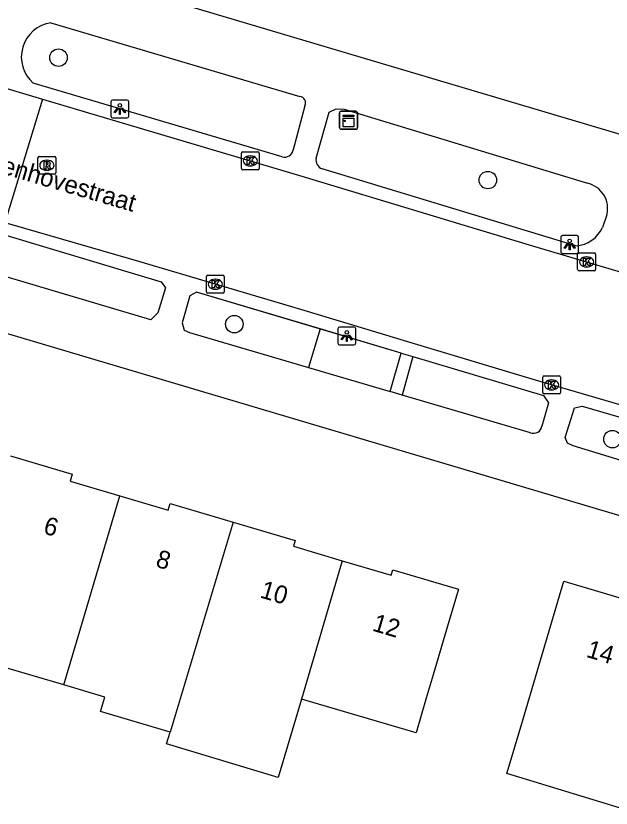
# Model space of a CAD drawing. Extents: x 161771 to 163125, y 382479 to 383177.
# Drawn here: x 162466.13 to 162499.44, y 382587.47 to 382631.78 of the extents above; entities that cross this region are included whole.
import ezdxf

# ---------------------------------------------------------------- set-up
doc = ezdxf.new("R2010")
doc.units = 0
for name, color, linetype in [('IMGEO_Boom', 7, 'Continuous'), ('IMGEO_Groenvoorziening', 7, 'Continuous'), ('IMGEO_Haag', 7, 'Continuous'), ('IMGEO_Kast', 7, 'Continuous'), ('IMGEO_Kolk', 7, 'Continuous'), ('IMGEO_Lichtpunt', 7, 'Continuous'), ('IMGEO_Openbare_ruimte_label', 7, 'Continuous'), ('IMGEO_Pand', 7, 'Continuous'), ('IMGEO_Pand_nummerreeks', 7, 'Continuous'), ('IMGEO_Rijbaan_lokaal_open', 7, 'Continuous'), ('IMGEO_Rioolput', 7, 'Continuous'), ('IMGEO_Voetpad_open', 7, 'Continuous')]:
    doc.layers.add(name, color=color, linetype=linetype)

msp = doc.modelspace()

# ---------------------------------------------------------------- linework, layer by layer
at = {"layer": 'IMGEO_Boom'}
for centre in [(162468.519, 382629.444), (162492.545, 382622.597), (162478.356, 382614.537), (162499.515, 382608.109)]:
    msp.add_circle(centre, 0.489, dxfattribs=at)
at = {"layer": 'IMGEO_Groenvoorziening'}
for points in [[(162483.158, 382614.273), (162482.5, 382612.113)], [(162482.5, 382612.113), (162482.5, 382612.112)]]:
    msp.add_lwpolyline(points, dxfattribs=at)
at = {"layer": 'IMGEO_Haag'}
for points in [[(162487.695, 382612.923), (162476.238, 382616.333)], [(162475.844, 382614.066), (162482.5, 382612.113)], [(162482.5, 382612.113), (162487.085, 382610.767)]]:
    msp.add_lwpolyline(points, dxfattribs=at)
at = {"layer": 'IMGEO_Kast'}
for p, q in [((162484.246, 382625.518), (162484.246, 382626.359)), ((162484.246, 382626.359), (162484.246, 382625.518)), ((162484.321, 382626.443), (162485.162, 382626.443)), ((162485.162, 382626.443), (162484.321, 382626.443)), ((162485.246, 382626.368), (162485.246, 382625.527)), ((162485.246, 382625.527), (162485.246, 382626.368)), ((162485.171, 382625.443), (162484.33, 382625.443)), ((162484.33, 382625.443), (162485.171, 382625.443))]:
    msp.add_line(p, q, dxfattribs=at)
for points in [[(162484.441, 382626.233), (162485.041, 382626.233), (162485.041, 382626.148), (162484.441, 382626.148), (162484.441, 382626.233)], [(162484.441, 382626.058), (162485.041, 382626.058), (162485.041, 382625.569), (162484.441, 382625.569), (162484.441, 382626.058)]]:
    msp.add_lwpolyline(points, dxfattribs=at)
msp.add_circle((162484.525, 382625.907), 0.0377, dxfattribs=at)
for centre, start, end in [((162484.324, 382626.365), 92.4484, 184.2845), ((162484.324, 382626.365), 92.4484, 184.2845), ((162485.168, 382626.365), 2.4484, 94.2845), ((162485.168, 382626.365), 2.4484, 94.2845), ((162484.324, 382625.521), 182.4484, 274.2845), ((162484.324, 382625.521), 182.4484, 274.2845), ((162485.168, 382625.521), 272.4484, 4.2845), ((162485.168, 382625.521), 272.4484, 4.2845)]:
    msp.add_arc(centre, 0.0779, start, end, dxfattribs=at)
at = {"layer": 'IMGEO_Kolk'}
for p, q in [((162478.751, 382623.246), (162478.751, 382624.098)), ((162478.826, 382624.172), (162479.678, 382624.172)), ((162479.239, 382623.952), (162479.264, 382623.952)), ((162479.752, 382624.098), (162479.752, 382623.246)), ((162479.262, 382623.392), (162479.237, 382623.392)), ((162479.678, 382623.172), (162478.826, 382623.172)), ((162497.645, 382618.523), (162498.497, 382618.523)), ((162497.57, 382617.597), (162497.57, 382618.449)), ((162498.058, 382618.303), (162498.083, 382618.303)), ((162498.571, 382618.449), (162498.571, 382617.597)), ((162498.081, 382617.743), (162498.056, 382617.743)), ((162476.796, 382616.346), (162476.796, 382617.198)), ((162476.871, 382617.272), (162477.723, 382617.272)), ((162477.797, 382617.198), (162477.797, 382616.346)), ((162498.497, 382617.523), (162497.645, 382617.523)), ((162477.284, 382617.052), (162477.309, 382617.052)), ((162477.723, 382616.272), (162476.871, 382616.272)), ((162477.307, 382616.492), (162477.282, 382616.492)), ((162495.612, 382610.716), (162495.612, 382611.568)), ((162495.687, 382611.642), (162496.539, 382611.642)), ((162496.1, 382611.422), (162496.125, 382611.422)), ((162496.613, 382611.568), (162496.613, 382610.716)), ((162496.539, 382610.642), (162495.687, 382610.642)), ((162496.123, 382610.862), (162496.098, 382610.862))]:
    msp.add_line(p, q, dxfattribs=at)
for points in [[(162478.751, 382623.246), (162478.751, 382624.098)], [(162478.826, 382624.172), (162479.678, 382624.172)], [(162479.072, 382623.872), (162479.195, 382623.872), (162479.195, 382623.721), (162479.325, 382623.872), (162479.489, 382623.872), (162479.343, 382623.721), (162479.496, 382623.472), (162479.344, 382623.472), (162479.259, 382623.636), (162479.195, 382623.569), (162479.195, 382623.472), (162479.072, 382623.472), (162479.072, 382623.872)], [(162479.752, 382624.098), (162479.752, 382623.246)], [(162479.678, 382623.172), (162478.826, 382623.172)], [(162497.645, 382618.523), (162498.497, 382618.523)], [(162497.57, 382617.597), (162497.57, 382618.449)], [(162497.891, 382618.223), (162498.014, 382618.223), (162498.014, 382618.072), (162498.144, 382618.223), (162498.308, 382618.223), (162498.162, 382618.072), (162498.315, 382617.823), (162498.163, 382617.823), (162498.078, 382617.987), (162498.014, 382617.92), (162498.014, 382617.823), (162497.891, 382617.823), (162497.891, 382618.223)], [(162498.571, 382618.449), (162498.571, 382617.597)], [(162476.796, 382616.346), (162476.796, 382617.198)], [(162476.871, 382617.272), (162477.723, 382617.272)], [(162477.797, 382617.198), (162477.797, 382616.346)], [(162498.497, 382617.523), (162497.645, 382617.523)], [(162477.117, 382616.972), (162477.24, 382616.972), (162477.24, 382616.821), (162477.37, 382616.972), (162477.534, 382616.972), (162477.388, 382616.821), (162477.541, 382616.572), (162477.389, 382616.572), (162477.304, 382616.736), (162477.24, 382616.669), (162477.24, 382616.572), (162477.117, 382616.572), (162477.117, 382616.972)], [(162477.723, 382616.272), (162476.871, 382616.272)], [(162495.612, 382610.716), (162495.612, 382611.568)], [(162495.687, 382611.642), (162496.539, 382611.642)], [(162496.613, 382611.568), (162496.613, 382610.716)], [(162495.933, 382611.342), (162496.056, 382611.342), (162496.056, 382611.191), (162496.186, 382611.342), (162496.35, 382611.342), (162496.204, 382611.191), (162496.357, 382610.942), (162496.205, 382610.942), (162496.12, 382611.106), (162496.056, 382611.039), (162496.056, 382610.942), (162495.933, 382610.942), (162495.933, 382611.342)], [(162496.539, 382610.642), (162495.687, 382610.642)]]:
    msp.add_lwpolyline(points, dxfattribs=at)
for centre, start, end in [((162478.828, 382624.096), 91.552, 178.448), ((162478.828, 382624.096), 91.552, 178.448), ((162479.676, 382624.096), 1.552, 88.448), ((162479.676, 382624.096), 1.552, 88.448), ((162478.828, 382623.248), 181.552, 268.448), ((162478.828, 382623.248), 181.552, 268.448), ((162479.676, 382623.248), 271.552, 358.448), ((162479.676, 382623.248), 271.552, 358.448), ((162497.647, 382618.447), 91.552, 178.448), ((162497.647, 382618.447), 91.552, 178.448), ((162498.495, 382618.447), 1.552, 88.448), ((162498.495, 382618.447), 1.552, 88.448), ((162476.873, 382617.196), 91.552, 178.448), ((162476.873, 382617.196), 91.552, 178.448), ((162477.721, 382617.196), 1.552, 88.448), ((162477.721, 382617.196), 1.552, 88.448), ((162497.647, 382617.599), 181.552, 268.448), ((162497.647, 382617.599), 181.552, 268.448), ((162498.495, 382617.599), 271.552, 358.448), ((162498.495, 382617.599), 271.552, 358.448), ((162476.873, 382616.348), 181.552, 268.448), ((162476.873, 382616.348), 181.552, 268.448), ((162477.721, 382616.348), 271.552, 358.448), ((162477.721, 382616.348), 271.552, 358.448), ((162495.689, 382611.566), 91.552, 178.448), ((162495.689, 382611.566), 91.552, 178.448), ((162496.537, 382611.566), 1.552, 88.448), ((162496.537, 382611.566), 1.552, 88.448), ((162495.689, 382610.718), 181.552, 268.448), ((162495.689, 382610.718), 181.552, 268.448), ((162496.537, 382610.718), 271.552, 358.448), ((162496.537, 382610.718), 271.552, 358.448)]:
    msp.add_arc(centre, 0.0765, start, end, dxfattribs=at)
for centre, major_axis, ratio, start_param, end_param in [((162479.238, 382623.672), (-0.387, 0.002), 0.722429, 4.712389, 7.853982), ((162479.263, 382623.672), (-0.39, 0.002), 0.717154, 1.570796, 4.712389), ((162498.057, 382618.023), (-0.387, 0.002), 0.722429, 4.712389, 7.853982), ((162498.082, 382618.023), (-0.39, 0.002), 0.717154, 1.570796, 4.712389), ((162477.283, 382616.772), (-0.387, 0.002), 0.722429, 4.712389, 7.853982), ((162477.308, 382616.772), (-0.39, 0.002), 0.717154, 1.570796, 4.712389), ((162496.099, 382611.142), (-0.387, 0.002), 0.722429, 4.712389, 7.853982), ((162496.124, 382611.142), (-0.39, 0.002), 0.717154, 1.570796, 4.712389)]:
    msp.add_ellipse(centre, major_axis=major_axis, ratio=ratio, start_param=start_param, end_param=end_param, dxfattribs=at)
at = {"layer": 'IMGEO_Lichtpunt'}
for p, q in [((162471.455, 382626.976), (162471.455, 382626.169)), ((162471.455, 382626.976), (162471.455, 382626.169)), ((162472.357, 382627.071), (162471.549, 382627.071)), ((162472.357, 382627.071), (162471.549, 382627.071)), ((162472.451, 382626.169), (162472.451, 382626.976)), ((162472.451, 382626.169), (162472.451, 382626.976)), ((162471.549, 382626.075), (162472.357, 382626.075)), ((162471.549, 382626.075), (162472.357, 382626.075)), ((162496.623, 382619.397), (162496.623, 382618.59)), ((162496.623, 382619.397), (162496.623, 382618.59)), ((162497.525, 382619.492), (162496.717, 382619.492)), ((162497.525, 382619.492), (162496.717, 382619.492)), ((162497.619, 382618.59), (162497.619, 382619.397)), ((162497.619, 382618.59), (162497.619, 382619.397)), ((162496.717, 382618.496), (162497.525, 382618.496)), ((162496.717, 382618.496), (162497.525, 382618.496)), ((162484.152, 382614.28), (162484.152, 382613.473)), ((162484.152, 382614.28), (162484.152, 382613.473)), ((162485.054, 382614.375), (162484.246, 382614.375)), ((162485.054, 382614.375), (162484.246, 382614.375)), ((162485.148, 382613.473), (162485.148, 382614.28)), ((162485.148, 382613.473), (162485.148, 382614.28)), ((162484.246, 382613.379), (162485.054, 382613.379)), ((162484.246, 382613.379), (162485.054, 382613.379))]:
    msp.add_line(p, q, dxfattribs=at)
for points in [[(162471.829, 382626.64), (162471.868, 382626.612), (162471.68, 382626.35), (162471.642, 382626.377), (162471.829, 382626.64)], [(162471.931, 382626.592), (162471.978, 382626.592), (162471.978, 382626.27), (162471.931, 382626.27), (162471.931, 382626.592)], [(162472.041, 382626.612), (162472.079, 382626.639), (162472.266, 382626.377), (162472.227, 382626.349), (162472.041, 382626.612)], [(162496.997, 382619.061), (162497.036, 382619.033), (162496.848, 382618.771), (162496.81, 382618.798), (162496.997, 382619.061)], [(162497.099, 382619.013), (162497.146, 382619.013), (162497.146, 382618.691), (162497.099, 382618.691), (162497.099, 382619.013)], [(162497.209, 382619.033), (162497.247, 382619.06), (162497.434, 382618.798), (162497.395, 382618.77), (162497.209, 382619.033)], [(162484.526, 382613.944), (162484.565, 382613.916), (162484.377, 382613.654), (162484.339, 382613.681), (162484.526, 382613.944)], [(162484.628, 382613.896), (162484.675, 382613.896), (162484.675, 382613.574), (162484.628, 382613.574), (162484.628, 382613.896)], [(162484.738, 382613.916), (162484.776, 382613.943), (162484.963, 382613.681), (162484.924, 382613.653), (162484.738, 382613.916)]]:
    msp.add_lwpolyline(points, dxfattribs=at)
for centre in [(162471.954, 382626.774), (162497.122, 382619.195), (162484.651, 382614.078)]:
    msp.add_circle(centre, 0.0994, dxfattribs=at)
for centre, start, end in [((162471.549, 382626.976), 90, 180), ((162471.549, 382626.976), 90, 180), ((162472.357, 382626.976), 0, 90), ((162472.357, 382626.976), 0, 90), ((162471.549, 382626.169), 180, 270), ((162471.549, 382626.169), 180, 270), ((162472.357, 382626.169), 270, 0), ((162472.357, 382626.169), 270, 360), ((162496.717, 382619.397), 90, 180), ((162496.717, 382619.397), 90, 180), ((162497.525, 382619.397), 0, 90), ((162497.525, 382619.397), 0, 90), ((162496.717, 382618.59), 180, 270), ((162496.717, 382618.59), 180, 270), ((162497.525, 382618.59), 270, 0), ((162497.525, 382618.59), 270, 360), ((162484.246, 382614.28), 90, 180), ((162484.246, 382614.28), 90, 180), ((162485.054, 382614.28), 0, 90), ((162485.054, 382614.28), 0, 90), ((162484.246, 382613.473), 180, 270), ((162484.246, 382613.473), 180, 270), ((162485.054, 382613.473), 270, 0), ((162485.054, 382613.473), 270, 360)]:
    msp.add_arc(centre, 0.0946, start, end, dxfattribs=at)
at = {"layer": 'IMGEO_Pand'}
for points in [[(162465.825, 382607.171), (162469.293, 382606.148), (162469.179, 382605.761), (162471.95, 382604.943)], [(162468.814, 382594.358), (162469.667, 382597.249), (162471.95, 382604.943)], [(162471.95, 382604.943), (162474.659, 382604.144), (162474.766, 382604.509), (162478.298, 382603.467)], [(162478.298, 382603.467), (162474.768, 382591.719)], [(162478.298, 382603.467), (162481.76, 382602.445), (162481.663, 382602.114), (162484.401, 382601.306)], [(162484.401, 382601.306), (162487.139, 382600.498), (162487.23, 382600.806), (162490.897, 382599.724), (162490.227, 382597.453), (162489.482, 382594.929), (162489.099, 382593.63), (162488.525, 382591.684), (162482.121, 382593.574)], [(162484.401, 382601.306), (162482.121, 382593.574)], [(162499.972, 382587.47), (162493.607, 382589.411), (162494.401, 382592.081), (162495.394, 382595.434), (162496.795, 382600.167), (162500.2, 382599.163), (162500.468, 382599.085), (162500.379, 382598.78), (162503.068, 382597.989)], [(162468.814, 382594.358), (162462.574, 382596.199)], [(162474.768, 382591.719), (162470.872, 382592.869), (162471.111, 382593.68), (162468.814, 382594.358)], [(162482.121, 382593.574), (162480.805, 382589.193), (162474.567, 382591.067), (162474.768, 382591.719)]]:
    msp.add_lwpolyline(points, dxfattribs=at)
at = {"layer": 'IMGEO_Rijbaan_lokaal_open'}
for points in [[(162464.806, 382627.963), (162467.619, 382627.127)], [(162467.619, 382627.127), (162465.52, 382620.21)], [(162467.619, 382627.127), (162482.134, 382622.815), (162494.86, 382618.975), (162500, 382617.448), (162508.43, 382614.944), (162520.385, 382611.423), (162531.476, 382608.135), (162540.02, 382605.594), (162542.72, 382604.802)], [(162526.168, 382602.283), (162521.553, 382603.645), (162514.527, 382605.641), (162510.024, 382607.015), (162502.604, 382609.24), (162500, 382610.003), (162495.213, 382611.406), (162488.259, 382613.491), (162482.258, 382615.302), (162473.151, 382618.001), (162465.918, 382620.092), (162465.52, 382620.21)]]:
    msp.add_lwpolyline(points, dxfattribs=at)
at = {"layer": 'IMGEO_Rioolput'}
for p, q in [((162467.369, 382622.998), (162467.369, 382623.85)), ((162467.444, 382623.924), (162468.296, 382623.924)), ((162468.37, 382623.85), (162468.37, 382622.998)), ((162467.857, 382623.704), (162467.882, 382623.704)), ((162468.296, 382622.924), (162467.444, 382622.924)), ((162467.88, 382623.144), (162467.855, 382623.144))]:
    msp.add_line(p, q, dxfattribs=at)
for points in [[(162467.369, 382622.998), (162467.369, 382623.85)], [(162467.444, 382623.924), (162468.296, 382623.924)], [(162468.37, 382623.85), (162468.37, 382622.998)], [(162467.958, 382623.622), (162467.706, 382623.624), (162467.706, 382623.224)], [(162467.706, 382623.224), (162467.83, 382623.224), (162467.83, 382623.386), (162467.841, 382623.386)], [(162467.884, 382623.543), (162467.83, 382623.543), (162467.83, 382623.462)], [(162467.83, 382623.462), (162467.882, 382623.462)], [(162468.296, 382622.924), (162467.444, 382622.924)], [(162467.888, 382623.357), (162467.959, 382623.224), (162468.099, 382623.224), (162468.034, 382623.35)]]:
    msp.add_lwpolyline(points, dxfattribs=at)
for centre, radius, start, end in [((162467.446, 382623.848), 0.0765, 91.552, 178.448), ((162467.446, 382623.848), 0.0765, 91.552, 178.448), ((162468.294, 382623.848), 0.0765, 1.552, 88.448), ((162468.294, 382623.848), 0.0765, 1.552, 88.448), ((162467.84, 382623.333), 0.0533, 26.0293, 88.6989), ((162467.866, 382623.651), 0.19, 274.7715, 282.9687), ((162467.89, 382623.447), 0.0964, 77.0061, 93.1865), ((162467.904, 382623.504), 0.0378, 276.6634, 79.6772), ((162467.957, 382623.512), 0.109, 350.3612, 89.416), ((162467.955, 382623.512), 0.112, 277.5842, 350.9817), ((162467.939, 382623.297), 0.108, 29.5134, 73.7905), ((162467.446, 382623), 0.0765, 181.552, 268.448), ((162467.446, 382623), 0.0765, 181.552, 268.448), ((162468.294, 382623), 0.0765, 271.552, 358.448), ((162468.294, 382623), 0.0765, 271.552, 358.448)]:
    msp.add_arc(centre, radius, start, end, dxfattribs=at)
for centre, major_axis, ratio, start_param, end_param in [((162467.856, 382623.424), (-0.387, 0.002), 0.722429, 4.712389, 7.853982), ((162467.881, 382623.424), (-0.39, 0.002), 0.717154, 1.570796, 4.712389)]:
    msp.add_ellipse(centre, major_axis=major_axis, ratio=ratio, start_param=start_param, end_param=end_param, dxfattribs=at)
at = {"layer": 'IMGEO_Voetpad_open'}
for points in [[(162468.305, 382634.573), (162500, 382625.154), (162500.101, 382625.124)], [(162468.097, 382631.398), (162482.025, 382627.277)], [(162481.042, 382623.902), (162467.108, 382628.015)], [(162482.311, 382626.751), (162481.651, 382624.287)], [(162482.939, 382623.824), (162483.661, 382626.396), (162484.063, 382626.583), (162484.505, 382626.555), (162498.113, 382622.422)], [(162497.476, 382618.919), (162483.272, 382623.234)], [(162499.207, 382620.658), (162498.961, 382619.95)], [(162464.247, 382619.912), (162474.273, 382616.902), (162474.502, 382616.576), (162474.08, 382615.166), (162473.691, 382614.776), (162463.638, 382617.759)], [(162523.009, 382596.98), (162500, 382603.809), (162455.048, 382617.15)], [(162476.238, 382616.333), (162475.873, 382616.132), (162475.436, 382614.622), (162475.545, 382614.197), (162475.844, 382614.066)], [(162483.158, 382614.273), (162476.238, 382616.333)], [(162475.844, 382614.066), (162482.5, 382612.112)], [(162487.695, 382612.923), (162483.158, 382614.273)], [(162487.085, 382610.767), (162487.695, 382612.923)], [(162487.695, 382612.923), (162488.352, 382612.727)], [(162488.352, 382612.727), (162487.743, 382610.574)], [(162488.352, 382612.727), (162495.651, 382610.555), (162495.931, 382610.138), (162495.57, 382608.837)], [(162482.5, 382612.112), (162487.085, 382610.767)], [(162487.743, 382610.574), (162487.085, 382610.767)], [(162494.93, 382608.464), (162487.743, 382610.574)], [(162504.997, 382605.447), (162500, 382606.917), (162497.311, 382607.733), (162497.009, 382607.89), (162496.877, 382608.204), (162497.392, 382609.851), (162497.825, 382609.961), (162500, 382609.311), (162505.607, 382607.605)]]:
    msp.add_lwpolyline(points, dxfattribs=at)
for centre, radius, start, end in [((162468.379, 382629.479), 1.939, 98.3665, 229.0416), ((162481.974, 382626.909), 0.372, 334.9283, 82.1399), ((162481.179, 382624.36), 0.478, 253.3922, 351.2086), ((162483.432, 382623.713), 0.505, 167.3614, 251.52), ((162497.796, 382621.004), 1.453, 346.2256, 77.3872), ((162497.359, 382620.673), 1.757, 273.8193, 335.7234), ((162495.102, 382608.905), 0.473, 248.6961, 351.7722)]:
    msp.add_arc(centre, radius, start, end, dxfattribs=at)

# ---------------------------------------------------------------- texts
at = {"layer": 'IMGEO_Openbare_ruimte_label'}
msp.add_text('van Wassenhovestraat', height=1, rotation=343.6848, dxfattribs=at).set_placement((162459.624, 382624.635))
at = {"layer": 'IMGEO_Pand_nummerreeks'}
for s, rotation, p in [('6', 343.5332, (162467.614, 382602.851)), ('8', 343.5338, (162473.903, 382600.992)), ('10', 343.5338, (162479.746, 382599.264)), ('12', 343.5332, (162486.025, 382597.409)), ('14', 343.4874, (162497.998, 382595.941))]:
    msp.add_text(s, height=1, rotation=rotation, dxfattribs=at).set_placement(p)

doc.saveas('drawing.dxf')
